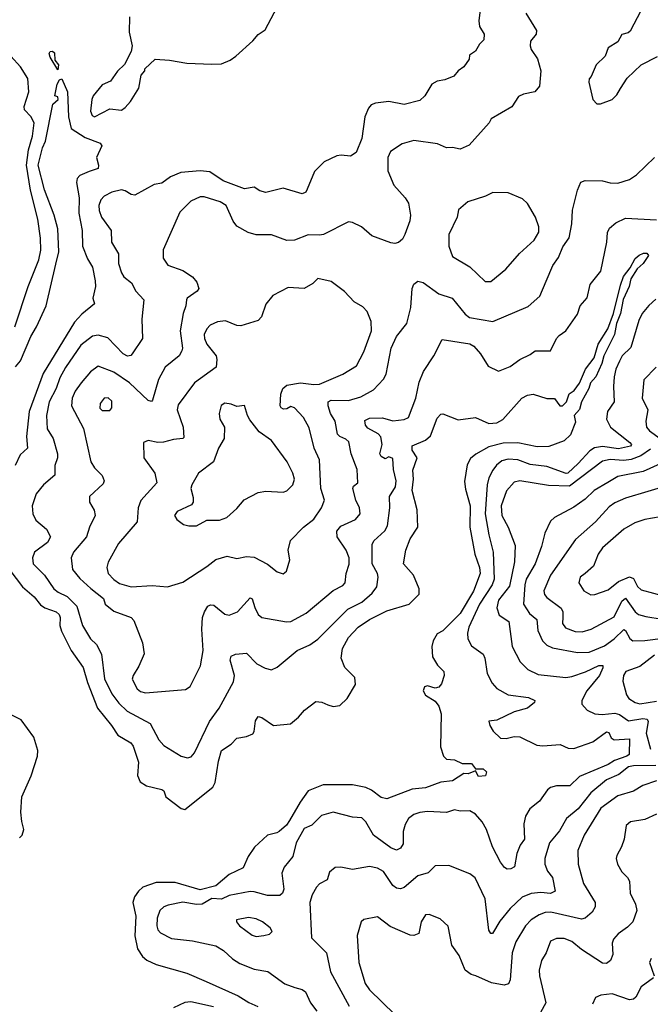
# Model space of a CAD drawing. Extents: x 2133461 to 2293071, y 753526 to 916327.
# Tile 287 of 459: x 2196717 to 2199993, y 882107 to 887220. Entities that reach past the tile are written whole.
import ezdxf

# ---------------------------------------------------------------- set-up
doc = ezdxf.new("R2010")
doc.units = 0

msp = doc.modelspace()

# ---------------------------------------------------------------- linework, layer by layer
at = {"layer": '0CON10XD'}
for points in [[(2199114.5, 887315), (2199102.5, 887215), (2199106.2, 887185), (2199130.8, 887145), (2199127.5, 887115), (2199105, 887093.3), (2199085, 887056.7), (2199053.9, 887036.1), (2199051.2, 887015), (2199024.2, 886975), (2198995.6, 886954.4), (2198972.4, 886927.6), (2198925, 886908), (2198885, 886900.8), (2198858.8, 886885), (2198822, 886825), (2198795, 886800), (2198715, 886780.5), (2198635, 886794.6), (2198565, 886786.9), (2198542.7, 886777.3), (2198529.4, 886760.6), (2198510, 886715), (2198495, 886602.5), (2198465, 886531.2), (2198435, 886511.2), (2198387.1, 886517.1), (2198365, 886513.1), (2198298.5, 886481.5), (2198248.9, 886431.1), (2198210.7, 886340.7), (2198203.3, 886325), (2198184, 886316), (2198085, 886345.5), (2197995, 886323.6), (2197965, 886331.9), (2197935, 886350.5), (2197885, 886341.5), (2197773.8, 886383.8), (2197705, 886430.4), (2197655, 886435.9), (2197553.6, 886426.4), (2197500, 886405), (2197455, 886371.9), (2197415, 886363.8), (2197315, 886308.6), (2197295, 886311.9), (2197265, 886331.5), (2197245, 886337.1), (2197194.7, 886325.3), (2197156.2, 886303.8), (2197138.1, 886285), (2197127.3, 886255), (2197129.8, 886229.8), (2197141.9, 886195), (2197192.2, 886125), (2197194.4, 886065), (2197230, 886005), (2197230.9, 885955), (2197245.4, 885905), (2197258.2, 885885), (2197297, 885853), (2197319.9, 885809.9), (2197361.5, 885765), (2197351.2, 885665), (2197354.5, 885565), (2197301.4, 885485), (2197293.5, 885476.5), (2197276.8, 885473.2), (2197255, 885485.6), (2197175, 885567.3), (2197125, 885582.3), (2197095, 885576.2), (2197035, 885529.5), (2196955.2, 885414.8), (2196925, 885361.1), (2196905.7, 885305), (2196870.3, 885235), (2196856.8, 885165), (2196859.1, 885095), (2196891.1, 885045), (2196913.5, 884965), (2196913.1, 884945), (2196900, 884905), (2196900, 884855), (2196840.6, 884805), (2196802.1, 884757.9), (2196781.8, 884695), (2196785, 884653.8)], [(2199347.1, 887255), (2199401.8, 887165), (2199399.5, 887145), (2199371.4, 887108.6), (2199368.1, 887085), (2199374.3, 887065), (2199406.9, 887016.9), (2199424.4, 886955), (2199418.1, 886875), (2199393.6, 886846.4), (2199335, 886834.3), (2199308.3, 886821.7), (2199273, 886767), (2199166.2, 886705), (2199156.2, 886685), (2199052, 886568), (2199005, 886547.1), (2198965, 886555.8), (2198935, 886554.3), (2198887.5, 886575), (2198765, 886593.6), (2198704.1, 886575.9), (2198642.9, 886535), (2198628.8, 886505), (2198630, 886435), (2198660.6, 886360.6), (2198719.4, 886295), (2198736.7, 886266.7), (2198747.5, 886205), (2198744.5, 886175), (2198718.2, 886105), (2198705, 886080.8), (2198685, 886064), (2198665, 886057.5), (2198645, 886061.9), (2198547, 886097), (2198492, 886145), (2198445, 886166.9), (2198425, 886170), (2198294.6, 886105.4), (2198275, 886100.5), (2198215, 886103.5), (2198145, 886075.7), (2198105, 886074.4), (2198025, 886102.5), (2197945, 886103.5), (2197904.5, 886114.5), (2197845, 886148), (2197825, 886174.2), (2197789.1, 886255), (2197758.8, 886275), (2197675, 886299.6), (2197655, 886299.6), (2197605, 886278.2), (2197548.5, 886221.5), (2197462.5, 886025), (2197461.9, 885981.9), (2197485.9, 885945.9), (2197565, 885918.6), (2197613.8, 885885), (2197637, 885857), (2197648, 885825), (2197639.1, 885810.9), (2197586.2, 885775), (2197582.5, 885765), (2197580.6, 885735), (2197565.5, 885695), (2197550.4, 885605), (2197563.1, 885515), (2197559.8, 885500.2), (2197544.6, 885475.4), (2197472.5, 885415), (2197438, 885352), (2197407.5, 885245), (2197402.3, 885237.7), (2197385, 885242.2), (2197287.9, 885335), (2197205, 885390.3), (2197125, 885421.2), (2197085, 885392.1), (2197035.7, 885334.3), (2197005, 885290.6), (2196988.7, 885255), (2196985.3, 885215), (2197048.1, 885098.1), (2197085.8, 884925), (2197105, 884892.5), (2197145, 884853.8), (2197155.7, 884825), (2197150.5, 884809.5), (2197079.2, 884745), (2197080, 884715), (2197103.6, 884673.6), (2197109.4, 884645), (2197080, 884585), (2197063.6, 884535), (2196996.4, 884455), (2196983.6, 884425), (2196991.1, 884365), (2197028.5, 884318.5), (2197085.9, 884265.9)], [(2197287.5, 887235), (2197286, 887155), (2197301.2, 887085), (2197296.7, 887055), (2197261.7, 886988.3), (2197225, 886953.8), (2197188.3, 886901.7), (2197145, 886882), (2197098.5, 886825), (2197090.9, 886805), (2197084.5, 886744.5), (2197093.2, 886723.2), (2197105, 886716.2), (2197185, 886758), (2197245, 886751.2), (2197265, 886764.2), (2197292.2, 886795), (2197335.7, 886865), (2197348.3, 886931.7), (2197366.7, 886955), (2197367.5, 886965), (2197420, 887015), (2197495, 887010), (2197585, 886994.2), (2197715, 886988.9), (2197765, 886991.9), (2197809.4, 887010.6), (2197839.4, 887030.6), (2197928.7, 887111.3), (2197955, 887143.8), (2197992.3, 887167.7), (2198053.8, 887285)], [(2199943.2, 887266.8), (2199889.2, 887160.8), (2199878, 887152), (2199845, 887143.8), (2199824.2, 887105.8), (2199775, 887073.8), (2199758.3, 887031.7), (2199712, 886985), (2199686.2, 886925), (2199676.1, 886913.9), (2199674.2, 886895), (2199693.8, 886805), (2199715, 886782.5), (2199735, 886783.8), (2199795, 886806), (2199819.3, 886830.7), (2199837.6, 886862.4), (2199873.8, 886916.2), (2199945, 886986.2), (2200030.9, 887029.1)], [(2196915, 886960), (2196874.4, 887025), (2196870, 887045), (2196875, 887055.7), (2196887.5, 887057.5), (2196898, 887048), (2196900, 887010), (2196917.8, 886985), (2196915, 886960)], [(2196691.3, 885625), (2196761.5, 885835), (2196816.4, 885973.6), (2196826.6, 886023.4), (2196825.2, 886085), (2196811.7, 886185), (2196772.2, 886335), (2196752.5, 886465), (2196762, 886545), (2196782.7, 886615), (2196791, 886685), (2196775, 886717.7), (2196741.9, 886751.9), (2196739.1, 886769.1), (2196764.8, 886845.2), (2196759.1, 886915), (2196721.3, 886975), (2196671, 887031)], [(2196695, 885417.3), (2196721.4, 885448.6), (2196774.3, 885575), (2196804.8, 885625), (2196853.8, 885735), (2196905, 885950), (2196920.8, 886015), (2196914, 886134), (2196895.6, 886205), (2196845, 886336), (2196812.5, 886465), (2196834.7, 886555), (2196850, 886590), (2196888.3, 886781.7), (2196916.2, 886805), (2196915, 886820), (2196900, 886825), (2196912, 886885), (2196922.7, 886907.3), (2196935, 886913.3), (2196964.5, 886845), (2196969.4, 886715), (2196984.4, 886655), (2197057.7, 886607.7), (2197135, 886578.5), (2197144.2, 886565), (2197116, 886505), (2197126.7, 886465), (2197125, 886446.7), (2197077.6, 886432.4), (2197028.9, 886411.1), (2197015.6, 886395), (2197011.5, 886375), (2197026.5, 886295), (2197023.4, 886215), (2197042.1, 886125), (2197042.5, 886045), (2197069.2, 885979.2), (2197095.6, 885935), (2197109.4, 885865), (2197110.8, 885835), (2197096, 885775), (2197105.6, 885745), (2197039.2, 885690.8), (2197001.2, 885648.8), (2196837.8, 885382.2), (2196766.1, 885185), (2196751.6, 885055), (2196757.9, 884995), (2196719.6, 884960.4), (2196692.3, 884905)], [(2197085.9, 884265.9), (2197151.9, 884215), (2197160.8, 884185), (2197205, 884148.1), (2197295, 884115.8), (2197309.7, 884099.7), (2197354.4, 883985), (2197363.2, 883926.8), (2197336.4, 883863.6), (2197305.6, 883815), (2197300.6, 883795), (2197327.1, 883745), (2197345, 883732.2), (2197370, 883725), (2197577.7, 883742.3), (2197601.7, 883758.3), (2197655.4, 883865), (2197670.8, 883945), (2197662.3, 884055), (2197666.9, 884115), (2197676.4, 884145), (2197695, 884174.3), (2197707.9, 884182.1), (2197725, 884180), (2197782.5, 884132.5), (2197805, 884128.5), (2197847.8, 884145), (2197915, 884217.1), (2197925, 884213.3), (2197938, 884168), (2197955, 884130.8), (2197975, 884115.7), (2198103.3, 884093.3), (2198125, 884094.6), (2198205, 884137.7), (2198345, 884256.4), (2198395, 884282.2), (2198406.9, 884295), (2198412.9, 884345), (2198427.8, 884392.2), (2198428.2, 884425), (2198413.8, 884465), (2198366.5, 884535), (2198364.5, 884565), (2198385, 884590.9), (2198461.1, 884625), (2198486.4, 884655), (2198481.8, 884685), (2198462.9, 884725), (2198447.8, 884785), (2198451.8, 884798.2), (2198474.3, 884815), (2198470.5, 884885), (2198438.2, 884965), (2198427.5, 885027.5), (2198411.7, 885041.7), (2198379.4, 885055), (2198368.1, 885068.1), (2198355.7, 885135), (2198330.7, 885175), (2198318.9, 885215), (2198319.6, 885235), (2198335.8, 885244.3), (2198425, 885242.2), (2198488.8, 885261.2), (2198555, 885297.8), (2198607.3, 885352.7), (2198620.6, 885379.4), (2198646.8, 885515), (2198675.3, 885574.7), (2198728.1, 885641.9), (2198749.2, 885725), (2198756.3, 885823.7), (2198765, 885846.2), (2198785, 885862), (2198813.3, 885855), (2198895, 885796.9), (2198963.4, 885773.4), (2199031.6, 885691.6), (2199054.3, 885674.3), (2199175, 885652.7), (2199358.4, 885731.6), (2199418.6, 885785), (2199451.7, 885861.7), (2199486.9, 885943.1), (2199516.7, 885985), (2199538.6, 886041.4), (2199572.1, 886087.9), (2199585, 886160), (2199589.1, 886230.9), (2199614.4, 886335.6), (2199633, 886377), (2199655, 886385.8), (2199745, 886384.3), (2199785, 886373.3), (2199825, 886372.2), (2199885, 886390), (2199921.2, 886415), (2200015, 886503.8)], [(2199135, 885860.8), (2199165, 885861.4), (2199243.1, 885925), (2199314.1, 886005.9), (2199388.9, 886075), (2199413.9, 886116.1), (2199413.8, 886143.8), (2199396.9, 886195), (2199355.8, 886265.8), (2199329.7, 886289.7), (2199255, 886322), (2199175, 886322.5), (2199136.6, 886303.4), (2199045, 886274), (2198996.4, 886233.6), (2198989.2, 886195), (2198947.1, 886105), (2198945.6, 886045), (2198965, 885990), (2199055, 885936.7), (2199135, 885860.8)], [(2196785, 884653.8), (2196801, 884621), (2196856.7, 884575), (2196875.9, 884535), (2196860.4, 884505), (2196794.4, 884455), (2196783.1, 884425), (2196787.5, 884395), (2196845.9, 884335.9), (2196894.6, 884265), (2196916.8, 884246.8), (2196963.3, 884225), (2197014.1, 884175), (2197043.8, 884075), (2197085, 884005.7), (2197116, 883976), (2197142.1, 883925), (2197157.5, 883797.5), (2197195, 883719.6), (2197231.4, 883671.4), (2197275, 883630), (2197395, 883565.4), (2197439.9, 883479.9), (2197465, 883450.5), (2197555, 883395.6), (2197587.9, 883387.9), (2197607.2, 883392.8), (2197625, 883412.5), (2197703.3, 883575), (2197753.5, 883645), (2197827.7, 883782.3), (2197832.7, 883815), (2197810, 883895), (2197814.6, 883915.4), (2197837.5, 883925), (2197895, 883930), (2197948, 883875), (2197992, 883852), (2198025, 883844.3), (2198055, 883857.1), (2198159.2, 883945), (2198225, 883974.5), (2198265.9, 884004.1), (2198421.7, 884158.3), (2198495, 884195.9), (2198548.2, 884241.8), (2198571.8, 884275), (2198579.5, 884325), (2198576.2, 884345), (2198547.5, 884395), (2198547.3, 884495), (2198556.8, 884513.2), (2198614.2, 884565.8), (2198628.1, 884591.9), (2198639.5, 884685), (2198638.1, 884745), (2198668.9, 884795), (2198673.1, 884825), (2198659.6, 884885), (2198655, 884940.8), (2198635, 884950.6), (2198615, 884940), (2198595, 884952), (2198588.6, 884965), (2198600.3, 885015), (2198593.4, 885053.4), (2198579.4, 885069.4), (2198525, 885098.2), (2198514.1, 885115), (2198510.5, 885139.5), (2198535, 885150.6), (2198601.9, 885151.9), (2198655, 885137.3), (2198715, 885144.5), (2198736, 885154), (2198774.6, 885255), (2198791.8, 885338.2), (2198815, 885393.8), (2198867.8, 885475), (2198910.9, 885559.1), (2199055, 885537.8), (2199075.6, 885525), (2199110.9, 885485), (2199150.2, 885420.2), (2199205, 885395.6), (2199265, 885418.5), (2199315, 885456.4), (2199369.1, 885480.9), (2199395, 885500), (2199475, 885500), (2199505.7, 885564.3), (2199519.2, 885580.8), (2199555, 885604), (2199615, 885691.2), (2199628.1, 885735), (2199665, 885776.7), (2199680, 885845), (2199735.4, 885915), (2199767.4, 886065), (2199770.4, 886115), (2199781.5, 886138.5), (2199814.3, 886165.7), (2199865, 886190.4), (2200025, 886180.8)], [(2199839.1, 885840.9), (2199853.9, 885886.1), (2199888.4, 885931.6), (2199915, 885980.7), (2199935, 885998.2), (2199957.5, 886007.5), (2199975, 886007.1), (2199983.3, 885995), (2199956.3, 885953.7), (2199924.3, 885925.7), (2199891.3, 885875), (2199882.9, 885835), (2199852.8, 885767.2), (2199838.6, 885695), (2199817.4, 885642.6), (2199807.4, 885585), (2199752.3, 885475), (2199742, 885435), (2199710, 885365), (2199682.5, 885335), (2199673.1, 885305), (2199635, 885236.2), (2199625, 885196.2), (2199597.5, 885165), (2199605, 885130), (2199579.2, 885065), (2199545, 885033.8), (2199465.8, 885004.2), (2199405, 885002.1), (2199305, 885023.3), (2199229, 885021), (2199155, 885001.6), (2199086.6, 884963.4), (2199058.9, 884941.1), (2199042.2, 884907.8), (2199028.5, 884821.5), (2199032.3, 884782.3), (2199057.3, 884695), (2199055.2, 884585), (2199082, 884445), (2199105, 884375.7), (2199108.8, 884345), (2199075, 884252.2), (2199005, 884137.1), (2198915, 884046.5), (2198885, 884031.1), (2198864.6, 883995), (2198858.5, 883965), (2198861.1, 883911.1), (2198888, 883868), (2198920, 883835), (2198921.4, 883815), (2198908.8, 883771.2), (2198895, 883754.4), (2198875, 883749.4), (2198835, 883761.4), (2198820.8, 883755), (2198813.6, 883735), (2198825, 883712.9), (2198875, 883681.9), (2198894.6, 883655), (2198906, 883616), (2198903.5, 883445), (2198918.2, 883395), (2198935, 883380.4), (2198975.9, 883375.9), (2199015, 883357.1), (2199065, 883357.1), (2199085, 883330), (2199125, 883330), (2199142.5, 883315), (2199136.4, 883293.6), (2199100, 883290), (2199085, 883320), (2199046.4, 883303.6), (2199025, 883306.2), (2198965, 883266.9), (2198905, 883260.9), (2198825, 883231.6), (2198755, 883224), (2198625, 883174.4), (2198595, 883180.6), (2198545, 883218.6), (2198515, 883232.9), (2198445, 883246.9), (2198294, 883246), (2198214.8, 883215.2), (2198173.3, 883156.7), (2198119.2, 883060.8), (2198102.5, 883037.5), (2198065, 883004.5), (2198053.3, 882996.7), (2198004.3, 882985.7), (2197937.4, 882922.6), (2197903.6, 882875), (2197878.6, 882815), (2197805, 882780.4), (2197735, 882722.3), (2197655, 882702.2), (2197525, 882740.2), (2197425, 882739.2), (2197356.5, 882715), (2197333.9, 882695), (2197313.8, 882665), (2197304.5, 882635), (2197320.7, 882565), (2197315, 882462.5), (2197329.6, 882395), (2197355.3, 882355.3), (2197376.7, 882336.7), (2197425, 882313.5), (2197585, 882269.6), (2197686, 882226), (2197851.9, 882151.9), (2197906.6, 882116.6), (2197953.8, 882095)], [(2197485, 884274.3), (2197565, 884298.6), (2197689.5, 884380.5), (2197735, 884417.1), (2197795, 884434.2), (2197845, 884421.9), (2197895, 884433.1), (2197935, 884428.5), (2198005, 884392.5), (2198055, 884353.8), (2198085, 884343.3), (2198103.6, 884356.4), (2198119.4, 884415), (2198112.2, 884465), (2198124.4, 884515), (2198191.5, 884585), (2198244.3, 884625.7), (2198284.7, 884685.3), (2198300.4, 884725), (2198280.5, 884785), (2198273.8, 884933.8), (2198246.9, 884995), (2198220.5, 885100.5), (2198190.8, 885155), (2198144, 885205), (2198125, 885211.9), (2198105, 885200), (2198087.9, 885197.9), (2198074.7, 885204.7), (2198070, 885215), (2198073.9, 885275), (2198084.6, 885305), (2198105, 885321.5), (2198175.3, 885334.7), (2198245, 885325.3), (2198275, 885327.9), (2198395, 885380), (2198467.1, 885422.9), (2198505, 885495.8), (2198544.7, 885605), (2198542.7, 885652.7), (2198522.9, 885705), (2198498.9, 885728.9), (2198455, 885754.3), (2198405, 885808.8), (2198335, 885860), (2198265, 885876.7), (2198240.5, 885849.5), (2198195, 885824), (2198110.9, 885829.1), (2198032.1, 885787.9), (2197995, 885743.8), (2197973, 885677), (2197955, 885658), (2197865, 885630.8), (2197845, 885632.9), (2197786, 885656), (2197745, 885651.6), (2197706.9, 885633.1), (2197688.2, 885615), (2197674.7, 885585), (2197676.2, 885565), (2197689.3, 885535), (2197737.1, 885475), (2197741.2, 885455), (2197737.3, 885415), (2197625, 885334.6), (2197539.2, 885220.7), (2197534.2, 885195), (2197565.9, 885105), (2197569.1, 885050.9), (2197564.4, 885045.6), (2197515, 885040.8), (2197463.6, 885026.4), (2197434.5, 885024.5), (2197385, 885034.2), (2197360, 885025), (2197360.8, 884945), (2197419.4, 884865), (2197430, 884815), (2197346.8, 884723.2), (2197332.3, 884685), (2197327.8, 884612.2), (2197230.4, 884499.6), (2197176.8, 884403.2), (2197169.6, 884375), (2197176.4, 884345), (2197205, 884312.7), (2197235, 884293.2), (2197295, 884274.7), (2197405, 884281.5), (2197485, 884274.3)], [(2196665, 884360.9), (2196731.1, 884275), (2196792.7, 884222.7), (2196825, 884181.8), (2196846.6, 884166.6), (2196905.6, 884145), (2196921.9, 884131.9), (2196926.9, 884115), (2196925.2, 884075), (2196933.9, 884045), (2196984.4, 883944.4), (2197046.6, 883856.6), (2197068.9, 883778.9), (2197120.3, 883645), (2197194.3, 883554.3), (2197226.5, 883505), (2197294.2, 883465), (2197307.1, 883447.1), (2197333.1, 883365), (2197329.3, 883295), (2197342.4, 883262.4), (2197375, 883241.8), (2197455, 883222.9), (2197465.7, 883215), (2197476.2, 883185), (2197555, 883124), (2197575, 883119.2), (2197720.5, 883235), (2197731.9, 883258.1), (2197749.6, 883370.4), (2197765.6, 883424.4), (2197815, 883458.8), (2197845, 883490), (2197895, 883498.5), (2197928.2, 883511.8), (2197935.4, 883524.6), (2197941.1, 883578.9), (2197955, 883602), (2197975, 883597.1), (2198035, 883554.5), (2198124, 883564), (2198165, 883598), (2198196, 883635), (2198255, 883678.8), (2198286.4, 883676.4), (2198317.5, 883662.5), (2198345, 883653.8), (2198380.7, 883659.3), (2198418, 883695), (2198461.4, 883768.6), (2198457.8, 883805), (2198406.5, 883856.5), (2198386.8, 883905), (2198394.7, 883955), (2198425, 884011.8), (2198475, 884065.4), (2198533.6, 884105), (2198625, 884150.6), (2198740, 884185), (2198792.5, 884237.5), (2198791.5, 884265), (2198762.3, 884335), (2198710.6, 884395), (2198722.2, 884465), (2198744.7, 884525), (2198785.3, 884585), (2198781.2, 884675), (2198755.3, 884775.3), (2198762.8, 884835), (2198759, 884881), (2198782.7, 884945), (2198755, 884984.2), (2198755, 885007.5), (2198825, 885036.9), (2198850.7, 885059.3), (2198885, 885151.2), (2198905, 885172.5), (2198915, 885174.2), (2198995, 885142.2), (2199085, 885154.3), (2199154, 885124), (2199195, 885127.5), (2199226.4, 885143.6), (2199325, 885254.4), (2199355, 885270.6), (2199385, 885275.6), (2199455, 885253.3), (2199495, 885252.5), (2199522.5, 885215), (2199536.2, 885215), (2199557.5, 885235), (2199572.1, 885277.9), (2199596.9, 885295), (2199625, 885332.5), (2199657.3, 885405), (2199702.2, 885465), (2199722.3, 885535), (2199771.8, 885615), (2199802, 885695), (2199839.1, 885840.9)], [(2200021.6, 885768.4), (2199985, 885736.7), (2199950.4, 885695), (2199932.7, 885657.3), (2199891.2, 885518.8), (2199847.7, 885475), (2199833, 885447), (2199813.2, 885405), (2199804.8, 885365), (2199801.1, 885315), (2199806.2, 885235), (2199770, 885185), (2199765.4, 885145), (2199786.2, 885105), (2199887.5, 885025), (2199895.6, 885015), (2199890.8, 885005), (2199827.7, 884992.3), (2199745, 885003.6), (2199703.7, 884996.3), (2199678.9, 884981.1), (2199618.3, 884915), (2199565, 884866), (2199555.7, 884864.3), (2199455, 884900.6), (2199369.6, 884909.6), (2199305, 884935.2), (2199255, 884938.1), (2199221, 884929), (2199193.8, 884906.2), (2199175, 884880.5), (2199155, 884841.4), (2199144.7, 884805), (2199135.9, 884655), (2199154.7, 884545.3), (2199176.2, 884455), (2199181.6, 884315), (2199170.8, 884285), (2199106, 884185), (2199050.3, 884065), (2199043.1, 884035), (2199045.4, 884005.4), (2199065, 883968.1), (2199125.5, 883925), (2199133.4, 883905), (2199144.7, 883825), (2199171.8, 883775), (2199195, 883747.9), (2199255, 883713.4), (2199359.8, 883699.8), (2199393.8, 883685), (2199392, 883675), (2199355.2, 883644.8), (2199285, 883626.4), (2199195, 883582.9), (2199155, 883576.7), (2199158.8, 883555), (2199176, 883525), (2199215, 883490), (2199245, 883487.1), (2199285, 883498.1), (2199315, 883495.6), (2199403.1, 883453.1), (2199435, 883449.2), (2199525, 883456.7), (2199566.9, 883436.9), (2199595, 883434.7), (2199695, 883470.5), (2199765, 883522.8), (2199778, 883518), (2199790.3, 883490.3), (2199805, 883480.7), (2199885.8, 883485.7), (2199883.9, 883405), (2199870.4, 883395), (2199806.6, 883373.4), (2199775, 883352.2), (2199625, 883290.2), (2199575, 883241.8), (2199505, 883241.2), (2199475, 883233.3), (2199458.3, 883221.7), (2199418.1, 883161.9), (2199367.5, 883122.5), (2199345, 883084), (2199336.2, 883045), (2199339.6, 882965), (2199316.8, 882933.2), (2199299.4, 882890.6), (2199288.2, 882821.8), (2199269.3, 882810.7), (2199249.7, 882809.7), (2199235, 882818.1), (2199215, 882844.4), (2199174.1, 882925), (2199142.2, 883015), (2199119.6, 883055), (2199085, 883094.4), (2199055, 883111.2), (2199005, 883110.4), (2198975, 883117.1), (2198935, 883103.6), (2198835, 883108.7), (2198795, 883103.8), (2198765, 883092.9), (2198737.6, 883072.4), (2198719.2, 883040.7), (2198709.1, 883005), (2198709.8, 882940.2), (2198695, 882918.6), (2198675, 882908.1), (2198645, 882919.2), (2198555.3, 882985.3), (2198514.5, 883055), (2198495, 883075.5), (2198445, 883079.1), (2198344.7, 883104.7), (2198285, 883088.2), (2198235, 883037.7), (2198195, 883020), (2198153.8, 882945), (2198136.2, 882875), (2198090.5, 882819.5), (2198078.5, 882788.5), (2198088.8, 882705), (2198082.2, 882685), (2198068, 882672), (2198005, 882671.4), (2197935, 882692), (2197915, 882692.2), (2197805, 882672.8), (2197765, 882653.8), (2197715, 882657.3), (2197665, 882626.3), (2197634.7, 882624.7), (2197565, 882637.3), (2197488.7, 882621.3), (2197465, 882612.9), (2197445, 882594.4), (2197431.4, 882555), (2197428.9, 882515), (2197434.7, 882494.7), (2197448.1, 882478.1), (2197505, 882448.2), (2197615, 882437.3), (2197735, 882411.2), (2197775, 882387.3), (2197822.4, 882342.4), (2197859.6, 882319.6), (2197935, 882289.1), (2198006.6, 882276.6), (2198095, 882213.1), (2198145.9, 882194.1), (2198185, 882183.5), (2198201.3, 882171.3), (2198227.7, 882115), (2198261, 882071)], [(2200024.3, 885415), (2199959.8, 885350.2), (2199950.9, 885255), (2199980.6, 885195), (2199970.5, 885135), (2199973.6, 885105), (2199988.5, 885085), (2200045.2, 885045.2)], [(2197185, 885190.8), (2197195.6, 885205), (2197195, 885240), (2197176.4, 885256.4), (2197155, 885254.2), (2197135, 885226.7), (2197133.2, 885203.2), (2197145, 885191.4), (2197185, 885190.8)], [(2197595, 884591.1), (2197635, 884592.5), (2197688.8, 884621.2), (2197755, 884621.4), (2197793.3, 884635), (2197845, 884681.2), (2197883.8, 884726.2), (2197955, 884764.4), (2197995, 884772.2), (2198085, 884767.5), (2198105, 884774.3), (2198136, 884805), (2198144.4, 884835), (2198136.4, 884865), (2198105.6, 884925), (2198025.4, 885035.4), (2197960.2, 885080.2), (2197912.8, 885142.8), (2197900, 885165), (2197885, 885217.5), (2197845, 885212), (2197815, 885224), (2197781.7, 885228.3), (2197764.1, 885215.9), (2197752.9, 885175), (2197757.1, 885145), (2197780, 885105), (2197779.2, 885045), (2197748.9, 884995), (2197723.1, 884925), (2197645, 884865.7), (2197611.2, 884805), (2197606.2, 884785), (2197618.3, 884738.3), (2197618.6, 884715), (2197609.5, 884700.5), (2197534.5, 884665.5), (2197521.2, 884645), (2197533.8, 884625), (2197568.3, 884598.3), (2197595, 884591.1)], [(2199995, 884990.2), (2199943.9, 884956.1), (2199894, 884936), (2199855, 884930.9), (2199783.8, 884936.2), (2199745, 884927.4), (2199572.6, 884797.4), (2199465, 884801.4), (2199315, 884825.9), (2199285, 884819.2), (2199246.1, 884773.9), (2199219, 884695), (2199222.6, 884645), (2199254.3, 884584.3), (2199290.2, 884490.2), (2199288.4, 884405), (2199261.7, 884278.3), (2199204.3, 884205), (2199195.8, 884165.8), (2199208.5, 884128.5), (2199258.5, 884095), (2199275.3, 883965.3), (2199316.7, 883885), (2199356, 883845), (2199409.8, 883819.8), (2199555, 883804.7), (2199585, 883808.6), (2199656.7, 883833.3), (2199725, 883866.4), (2199746.8, 883866.8), (2199747.3, 883855), (2199729.2, 883815), (2199663.8, 883735), (2199638.2, 883685), (2199637.8, 883665), (2199665.7, 883635), (2199705, 883616.2), (2199742.3, 883612.3), (2199809.1, 883619.1), (2199832.3, 883612.3), (2199879.9, 883579.9), (2199955, 883591), (2199977.3, 883587.3), (2199982.1, 883575), (2199971.6, 883515), (2199995, 883432.5)], [(2200045, 884914.2), (2199955.5, 884874.5), (2199825, 884848.9), (2199772.5, 884817.5), (2199701.8, 884775), (2199655, 884730.8), (2199595, 884688.5), (2199496, 884635), (2199474.6, 884615.4), (2199446, 884554), (2199428.4, 884485), (2199394.1, 884395), (2199347.5, 884315), (2199340.4, 884285), (2199334.6, 884185), (2199365, 884136.4), (2199403.1, 884105), (2199408.3, 884048.3), (2199433.6, 883995), (2199455, 883972.9), (2199485, 883957.7), (2199615, 883933.2), (2199675, 883935.3), (2199755, 883969.5), (2199805, 884005.8), (2199855, 884052.9), (2199865, 884048.5), (2199887.2, 884007.2), (2199901.9, 883995), (2199965, 883996.5), (2200155, 884021.4)], [(2200095.8, 884804.2), (2199865, 884736), (2199808.7, 884711.3), (2199780.1, 884689.9), (2199707.8, 884612.2), (2199605, 884520.9), (2199474.6, 884335), (2199439.6, 884255), (2199442.9, 884235), (2199455, 884220.5), (2199530.4, 884165), (2199538.8, 884145), (2199538.2, 884118.2), (2199537.1, 884085), (2199551.7, 884061.7), (2199603.6, 884043.6), (2199638.8, 884041.2), (2199685.2, 884054.8), (2199805, 884118.5), (2199845, 884200.4), (2199865, 884215.4), (2199915, 884145.4), (2199932, 884132), (2199970.2, 884120.2), (2200055, 884107.5)], [(2200045, 884638.9), (2199965, 884624), (2199913.2, 884606.8), (2199856.2, 884573.8), (2199745, 884477.3), (2199722.7, 884445), (2199697.4, 884382.6), (2199654.3, 884345), (2199628.9, 884325), (2199621.5, 884295), (2199648.6, 884255), (2199685, 884233.3), (2199705, 884234.5), (2199775, 884259.1), (2199827.7, 884302.3), (2199885, 884327.5), (2199905, 884319.2), (2199927.1, 884277.1), (2199945, 884260.3), (2200074.7, 884225.3)], [(2200015, 883919.6), (2199938.5, 883861.5), (2199866.7, 883835), (2199854.4, 883814.4), (2199850.6, 883785), (2199869.6, 883715), (2199881.5, 883695), (2199914.4, 883675), (2199938.2, 883668.2), (2200025, 883681.2)], [(2196715, 882971.9), (2196730, 882985), (2196738.9, 883015), (2196727.2, 883057.2), (2196722.4, 883105), (2196727.2, 883185), (2196776.2, 883293.8), (2196809.1, 883395), (2196811.6, 883425), (2196789.6, 883495), (2196725, 883584.2), (2196655, 883619.4)], [(2200022.5, 883347.5), (2199905, 883345.2), (2199880.3, 883339.7), (2199829.1, 883300.9), (2199765, 883272.1), (2199684.5, 883205.5), (2199617.8, 883122.2), (2199558.5, 883071.5), (2199521.2, 883008.8), (2199470, 882945), (2199444.6, 882865), (2199444.6, 882835), (2199458.3, 882798.3), (2199484.6, 882765), (2199498.5, 882695), (2199475, 882683), (2199425, 882688.3), (2199375, 882683), (2199327.1, 882662.9), (2199265.2, 882604.8), (2199211.1, 882538.9), (2199174.1, 882474.1), (2199164.5, 882474.5), (2199155, 882492.5), (2199134.6, 882655), (2199083.6, 882763.6), (2199055, 882784.2), (2198947.2, 882827.2), (2198875, 882826), (2198839.5, 882790.5), (2198785, 882773.8), (2198715, 882714.3), (2198695, 882707.1), (2198675, 882710), (2198655, 882724.4), (2198606.4, 882796.4), (2198575, 882814.6), (2198535, 882822.9), (2198445, 882806.9), (2198385, 882819.2), (2198355, 882818), (2198326.8, 882793.2), (2198315, 882753.8), (2198275, 882732.5), (2198259.2, 882715), (2198235.6, 882675), (2198224.6, 882635.4), (2198232.3, 882452.3), (2198311.5, 882375), (2198330.9, 882275), (2198428.2, 882098.2)], [(2200025, 883267.1), (2199955, 883243.6), (2199905, 883213.6), (2199825, 883189.1), (2199735.4, 883125), (2199650, 882985), (2199616.1, 882905), (2199617.5, 882835), (2199646.9, 882735), (2199706.2, 882635), (2199707, 882613), (2199691.9, 882585), (2199655, 882554.3), (2199635, 882549.4), (2199475.7, 882585.7), (2199446.3, 882583.7), (2199415, 882572.1), (2199375, 882546.4), (2199344.8, 882515.2), (2199295, 882430.8), (2199275.4, 882375), (2199265.4, 882234.6), (2199257, 882213), (2199233.4, 882206.6), (2199168, 882218), (2199087.5, 882255), (2199062.1, 882262.1), (2199030.8, 882285), (2198999.7, 882359.7), (2198961.4, 882415), (2198942.5, 882512.5), (2198901.2, 882551.2), (2198845, 882574.2), (2198825, 882572), (2198802, 882535), (2198790, 882475), (2198765, 882464.3), (2198745, 882465.7), (2198641.5, 882511.5), (2198575, 882561.4), (2198505, 882546.9), (2198490.8, 882535), (2198470, 882465), (2198477.9, 882325), (2198512.5, 882215), (2198535, 882182.2), (2198665, 882053.6)], [(2200025, 883094.6), (2199965, 883067.3), (2199890, 883055), (2199868.6, 883035), (2199856.9, 882965), (2199844, 882925), (2199819.4, 882880.6), (2199815.8, 882865), (2199822.9, 882835), (2199845.6, 882795), (2199875.5, 882765), (2199885, 882746.2), (2199888.9, 882685), (2199916.9, 882626.9), (2199923.3, 882595), (2199902.9, 882535), (2199875, 882507.1), (2199826.3, 882473.7), (2199801.1, 882445), (2199795.5, 882425), (2199798.5, 882365), (2199787.1, 882335), (2199765, 882318.2), (2199745, 882320.8), (2199635, 882391.3), (2199585, 882432.5), (2199545, 882449.6), (2199505, 882448.2), (2199475, 882435.6), (2199451.4, 882375), (2199427.8, 882335), (2199415.5, 882285), (2199416.9, 882255), (2199449.6, 882115), (2199395.5, 882014.5)], [(2197945, 882460), (2197985, 882464.4), (2198015, 882471.4), (2198028.8, 882485), (2198018, 882505), (2197978, 882535), (2197945, 882550.9), (2197905, 882557.1), (2197843.8, 882545), (2197843.8, 882535), (2197858.8, 882515), (2197925, 882465.7), (2197945, 882460)], [(2199998, 882345), (2199989.4, 882325), (2200012.9, 882255)], [(2200010, 882245), (2199945, 882198.1), (2199917.8, 882145), (2199906, 882134), (2199885, 882131.1), (2199795, 882161.9), (2199735.8, 882154.2), (2199708.3, 882141.7), (2199693, 882107)], [(2197724.4, 882094.4), (2197605, 882120), (2197575, 882117.3), (2197515, 882088.2)]]:
    msp.add_lwpolyline(points, dxfattribs=at)

doc.saveas('drawing.dxf')
